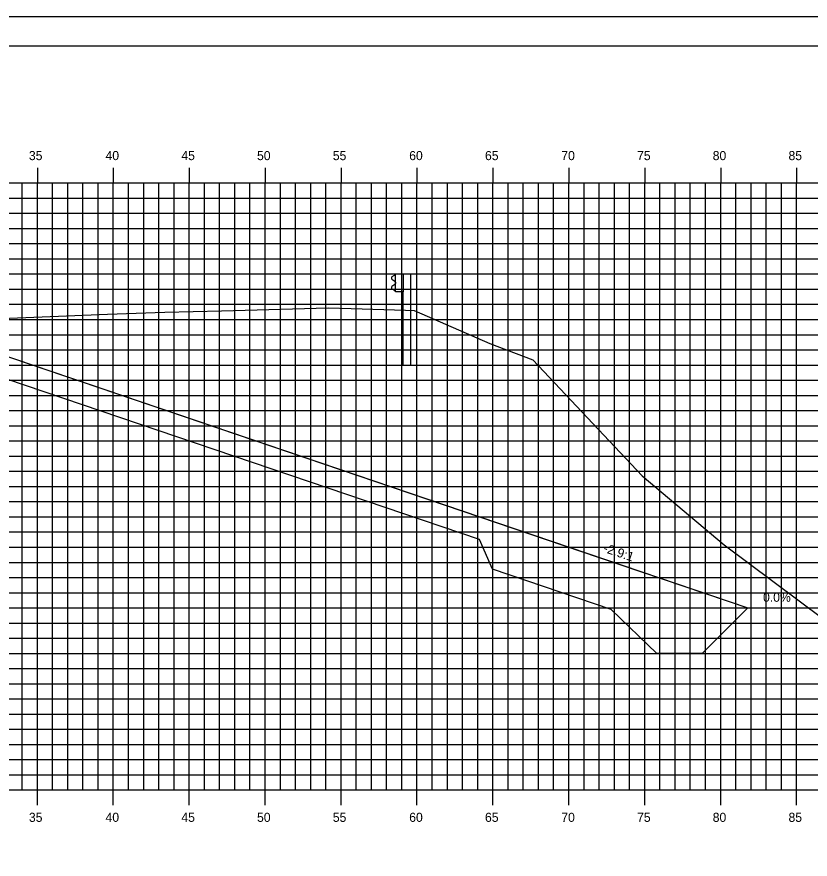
# Model space of a CAD drawing. Extents: x 850598 to 870284, y 366541 to 366651.
# Drawn here: x 863102.9 to 863155.2, y 366595.7 to 366651.2 of the extents above; entities that cross this region are included whole.
import ezdxf

# ---------------------------------------------------------------- set-up
doc = ezdxf.new("R2010")
doc.units = 0
for name, color, linetype in [('ANNOTATION', 7, 'Continuous'), ('BORDER', 7, 'Continuous'), ('D_Drainage_RipRap', 7, 'Continuous'), ('D_Roadway_Centerline', 7, 'Continuous'), ('D_Roadway_SlopeLines', 7, 'Continuous'), ('H_V ANNOTATION', 7, 'Continuous'), ('MAJOR', 7, 'Continuous'), ('MINOR', 7, 'Continuous'), ('PLOT BOUNDARY', 7, 'Continuous'), ('S_Guardrail_Beam', 7, 'Continuous'), ('S_Roadway_Centerline', 7, 'Continuous')]:
    doc.layers.add(name, color=color, linetype=linetype)

msp = doc.modelspace()

# ---------------------------------------------------------------- linework, layer by layer
at = {"layer": 'BORDER'}
msp.add_line((863184.264, 366649.225), (863024.264, 366649.225), dxfattribs=at)
at = {"layer": 'D_Drainage_RipRap'}
msp.add_lwpolyline([(863133.375, 366618.225), (863141.187, 366615.573), (863151.049, 366612.225), (863148.049, 366609.225), (863145.049, 366609.225), (863142.049, 366612.123), (863134.237, 366614.775), (863133.375, 366616.725), (863092.263, 366630.683), (863092.263, 366632.183)], close=True, dxfattribs=at)
at = {"layer": 'D_Roadway_Centerline'}
msp.add_lwpolyline([(863029.263, 366633.964), (863048.218, 366634.125), (863051.263, 366631.887), (863051.718, 366634.335), (863051.809, 366634.337), (863051.887, 366634.291), (863052.257, 366633.904), (863052.263, 366633.737), (863058.263, 366634.097), (863069.263, 366634.427), (863080.263, 366634.543), (863084.263, 366634.303), (863086.263, 366634.183), (863092.263, 366632.183), (863133.375, 366618.225), (863141.187, 366615.573), (863151.049, 366612.225), (863155.049, 366612.225)], dxfattribs=at)
at = {"layer": 'D_Roadway_SlopeLines'}
msp.add_lwpolyline([(863092.263, 366632.183), (863151.049, 366612.225), (863151.049, 366612.225)], dxfattribs=at)
at = {"layer": 'MAJOR'}
for p, q in [((863104.263, 366641.227), (863104.263, 366640.225)), ((863104.263, 366641.227), (863104.263, 366640.225)), ((863109.263, 366641.227), (863109.263, 366640.225)), ((863109.263, 366641.227), (863109.263, 366640.225)), ((863114.263, 366641.227), (863114.263, 366640.225)), ((863114.263, 366641.227), (863114.263, 366640.225)), ((863119.263, 366641.227), (863119.263, 366640.225)), ((863119.263, 366641.227), (863119.263, 366640.225)), ((863124.263, 366641.227), (863124.263, 366640.225)), ((863124.263, 366641.227), (863124.263, 366640.225)), ((863129.263, 366641.227), (863129.263, 366640.225)), ((863129.263, 366641.227), (863129.263, 366640.225)), ((863134.263, 366641.227), (863134.263, 366640.225)), ((863134.263, 366641.227), (863134.263, 366640.225)), ((863139.263, 366641.227), (863139.263, 366640.225)), ((863139.263, 366641.227), (863139.263, 366640.225)), ((863144.263, 366641.227), (863144.263, 366640.225)), ((863144.263, 366641.227), (863144.263, 366640.225)), ((863149.263, 366641.227), (863149.263, 366640.225)), ((863149.263, 366641.227), (863149.263, 366640.225)), ((863154.263, 366641.227), (863154.263, 366640.225)), ((863154.263, 366641.227), (863154.263, 366640.225)), ((863029.263, 366640.225), (863169.263, 366640.225)), ((863029.263, 366640.225), (863169.263, 366640.225)), ((863029.263, 366640.225), (863169.263, 366640.225)), ((863029.263, 366640.225), (863169.263, 366640.225)), ((863104.263, 366600.225), (863104.263, 366640.225)), ((863104.263, 366600.225), (863104.263, 366640.225)), ((863109.263, 366600.225), (863109.263, 366640.225)), ((863109.263, 366600.225), (863109.263, 366640.225)), ((863114.263, 366600.225), (863114.263, 366640.225)), ((863114.263, 366600.225), (863114.263, 366640.225)), ((863119.263, 366600.225), (863119.263, 366640.225)), ((863119.263, 366600.225), (863119.263, 366640.225)), ((863124.263, 366600.225), (863124.263, 366640.225)), ((863124.263, 366600.225), (863124.263, 366640.225)), ((863129.263, 366600.225), (863129.263, 366640.225)), ((863129.263, 366600.225), (863129.263, 366640.225)), ((863134.263, 366600.225), (863134.263, 366640.225)), ((863134.263, 366600.225), (863134.263, 366640.225)), ((863139.263, 366600.225), (863139.263, 366640.225)), ((863139.263, 366600.225), (863139.263, 366640.225)), ((863144.263, 366600.225), (863144.263, 366640.225)), ((863144.263, 366600.225), (863144.263, 366640.225)), ((863149.263, 366600.225), (863149.263, 366640.225)), ((863149.263, 366600.225), (863149.263, 366640.225)), ((863154.263, 366600.225), (863154.263, 366640.225)), ((863154.263, 366600.225), (863154.263, 366640.225)), ((863029.263, 366635.225), (863169.263, 366635.225)), ((863029.263, 366635.225), (863169.263, 366635.225)), ((863029.263, 366630.225), (863169.263, 366630.225)), ((863029.263, 366630.225), (863169.263, 366630.225)), ((863029.263, 366625.225), (863169.263, 366625.225)), ((863029.263, 366625.225), (863169.263, 366625.225)), ((863029.263, 366620.225), (863169.263, 366620.225)), ((863029.263, 366620.225), (863169.263, 366620.225)), ((863029.263, 366615.225), (863169.263, 366615.225)), ((863029.263, 366615.225), (863169.263, 366615.225)), ((863029.263, 366610.225), (863169.263, 366610.225)), ((863029.263, 366610.225), (863169.263, 366610.225)), ((863029.263, 366605.225), (863169.263, 366605.225)), ((863029.263, 366605.225), (863169.263, 366605.225)), ((863029.263, 366600.225), (863169.263, 366600.225)), ((863029.263, 366600.225), (863169.263, 366600.225)), ((863029.263, 366600.225), (863169.263, 366600.225)), ((863029.263, 366600.225), (863169.263, 366600.225)), ((863104.263, 366599.223), (863104.263, 366600.225)), ((863104.263, 366599.223), (863104.263, 366600.225)), ((863109.263, 366599.223), (863109.263, 366600.225)), ((863109.263, 366599.223), (863109.263, 366600.225)), ((863114.263, 366599.223), (863114.263, 366600.225)), ((863114.263, 366599.223), (863114.263, 366600.225)), ((863119.263, 366599.223), (863119.263, 366600.225)), ((863119.263, 366599.223), (863119.263, 366600.225)), ((863124.263, 366599.223), (863124.263, 366600.225)), ((863124.263, 366599.223), (863124.263, 366600.225)), ((863129.263, 366599.223), (863129.263, 366600.225)), ((863129.263, 366599.223), (863129.263, 366600.225)), ((863134.263, 366599.223), (863134.263, 366600.225)), ((863134.263, 366599.223), (863134.263, 366600.225)), ((863139.263, 366599.223), (863139.263, 366600.225)), ((863139.263, 366599.223), (863139.263, 366600.225)), ((863144.263, 366599.223), (863144.263, 366600.225)), ((863144.263, 366599.223), (863144.263, 366600.225)), ((863149.263, 366599.223), (863149.263, 366600.225)), ((863149.263, 366599.223), (863149.263, 366600.225)), ((863154.263, 366599.223), (863154.263, 366600.225)), ((863154.263, 366599.223), (863154.263, 366600.225))]:
    msp.add_line(p, q, dxfattribs=at)
at = {"layer": 'MINOR'}
for p, q in [((863103.263, 366600.225), (863103.263, 366640.225)), ((863103.263, 366600.225), (863103.263, 366640.225)), ((863105.263, 366600.225), (863105.263, 366640.225)), ((863105.263, 366600.225), (863105.263, 366640.225)), ((863106.263, 366600.225), (863106.263, 366640.225)), ((863106.263, 366600.225), (863106.263, 366640.225)), ((863107.263, 366600.225), (863107.263, 366640.225)), ((863107.263, 366600.225), (863107.263, 366640.225)), ((863108.263, 366600.225), (863108.263, 366640.225)), ((863108.263, 366600.225), (863108.263, 366640.225)), ((863110.263, 366600.225), (863110.263, 366640.225)), ((863110.263, 366600.225), (863110.263, 366640.225)), ((863111.263, 366600.225), (863111.263, 366640.225)), ((863111.263, 366600.225), (863111.263, 366640.225)), ((863112.263, 366600.225), (863112.263, 366640.225)), ((863112.263, 366600.225), (863112.263, 366640.225)), ((863113.263, 366600.225), (863113.263, 366640.225)), ((863113.263, 366600.225), (863113.263, 366640.225)), ((863115.263, 366600.225), (863115.263, 366640.225)), ((863115.263, 366600.225), (863115.263, 366640.225)), ((863116.263, 366600.225), (863116.263, 366640.225)), ((863116.263, 366600.225), (863116.263, 366640.225)), ((863117.263, 366600.225), (863117.263, 366640.225)), ((863117.263, 366600.225), (863117.263, 366640.225)), ((863118.263, 366600.225), (863118.263, 366640.225)), ((863118.263, 366600.225), (863118.263, 366640.225)), ((863120.263, 366600.225), (863120.263, 366640.225)), ((863120.263, 366600.225), (863120.263, 366640.225)), ((863121.263, 366600.225), (863121.263, 366640.225)), ((863121.263, 366600.225), (863121.263, 366640.225)), ((863122.263, 366600.225), (863122.263, 366640.225)), ((863122.263, 366600.225), (863122.263, 366640.225)), ((863123.263, 366600.225), (863123.263, 366640.225)), ((863123.263, 366600.225), (863123.263, 366640.225)), ((863125.263, 366600.225), (863125.263, 366640.225)), ((863125.263, 366600.225), (863125.263, 366640.225)), ((863126.263, 366600.225), (863126.263, 366640.225)), ((863126.263, 366600.225), (863126.263, 366640.225)), ((863127.263, 366600.225), (863127.263, 366640.225)), ((863127.263, 366600.225), (863127.263, 366640.225)), ((863128.263, 366600.225), (863128.263, 366640.225)), ((863128.263, 366600.225), (863128.263, 366640.225)), ((863130.263, 366600.225), (863130.263, 366640.225)), ((863130.263, 366600.225), (863130.263, 366640.225)), ((863131.263, 366600.225), (863131.263, 366640.225)), ((863131.263, 366600.225), (863131.263, 366640.225)), ((863132.263, 366600.225), (863132.263, 366640.225)), ((863132.263, 366600.225), (863132.263, 366640.225)), ((863133.263, 366600.225), (863133.263, 366640.225)), ((863133.263, 366600.225), (863133.263, 366640.225)), ((863135.263, 366600.225), (863135.263, 366640.225)), ((863135.263, 366600.225), (863135.263, 366640.225)), ((863136.263, 366600.225), (863136.263, 366640.225)), ((863136.263, 366600.225), (863136.263, 366640.225)), ((863137.263, 366600.225), (863137.263, 366640.225)), ((863137.263, 366600.225), (863137.263, 366640.225)), ((863138.263, 366600.225), (863138.263, 366640.225)), ((863138.263, 366600.225), (863138.263, 366640.225)), ((863140.263, 366600.225), (863140.263, 366640.225)), ((863140.263, 366600.225), (863140.263, 366640.225)), ((863141.263, 366600.225), (863141.263, 366640.225)), ((863141.263, 366600.225), (863141.263, 366640.225)), ((863142.263, 366600.225), (863142.263, 366640.225)), ((863142.263, 366600.225), (863142.263, 366640.225)), ((863143.263, 366600.225), (863143.263, 366640.225)), ((863143.263, 366600.225), (863143.263, 366640.225)), ((863145.263, 366600.225), (863145.263, 366640.225)), ((863145.263, 366600.225), (863145.263, 366640.225)), ((863146.263, 366600.225), (863146.263, 366640.225)), ((863146.263, 366600.225), (863146.263, 366640.225)), ((863147.263, 366600.225), (863147.263, 366640.225)), ((863147.263, 366600.225), (863147.263, 366640.225)), ((863148.263, 366600.225), (863148.263, 366640.225)), ((863148.263, 366600.225), (863148.263, 366640.225)), ((863150.263, 366600.225), (863150.263, 366640.225)), ((863150.263, 366600.225), (863150.263, 366640.225)), ((863151.263, 366600.225), (863151.263, 366640.225)), ((863151.263, 366600.225), (863151.263, 366640.225)), ((863152.263, 366600.225), (863152.263, 366640.225)), ((863152.263, 366600.225), (863152.263, 366640.225)), ((863153.263, 366600.225), (863153.263, 366640.225)), ((863153.263, 366600.225), (863153.263, 366640.225)), ((863029.263, 366639.225), (863169.263, 366639.225)), ((863029.263, 366639.225), (863169.263, 366639.225)), ((863029.263, 366638.225), (863169.263, 366638.225)), ((863029.263, 366638.225), (863169.263, 366638.225)), ((863029.263, 366637.225), (863169.263, 366637.225)), ((863029.263, 366637.225), (863169.263, 366637.225)), ((863029.263, 366636.225), (863169.263, 366636.225)), ((863029.263, 366636.225), (863169.263, 366636.225)), ((863029.263, 366634.225), (863169.263, 366634.225)), ((863029.263, 366634.225), (863169.263, 366634.225)), ((863029.263, 366633.225), (863169.263, 366633.225)), ((863029.263, 366633.225), (863169.263, 366633.225)), ((863029.263, 366632.225), (863169.263, 366632.225)), ((863029.263, 366632.225), (863169.263, 366632.225)), ((863029.263, 366631.225), (863169.263, 366631.225)), ((863029.263, 366631.225), (863169.263, 366631.225)), ((863029.263, 366629.225), (863169.263, 366629.225)), ((863029.263, 366629.225), (863169.263, 366629.225)), ((863029.263, 366628.225), (863169.263, 366628.225)), ((863029.263, 366628.225), (863169.263, 366628.225)), ((863029.263, 366627.225), (863169.263, 366627.225)), ((863029.263, 366627.225), (863169.263, 366627.225)), ((863029.263, 366626.225), (863169.263, 366626.225)), ((863029.263, 366626.225), (863169.263, 366626.225)), ((863029.263, 366624.225), (863169.263, 366624.225)), ((863029.263, 366624.225), (863169.263, 366624.225)), ((863029.263, 366623.225), (863169.263, 366623.225)), ((863029.263, 366623.225), (863169.263, 366623.225)), ((863029.263, 366622.225), (863169.263, 366622.225)), ((863029.263, 366622.225), (863169.263, 366622.225)), ((863029.263, 366621.225), (863169.263, 366621.225)), ((863029.263, 366621.225), (863169.263, 366621.225)), ((863029.263, 366619.225), (863169.263, 366619.225)), ((863029.263, 366619.225), (863169.263, 366619.225)), ((863029.263, 366618.225), (863169.263, 366618.225)), ((863029.263, 366618.225), (863169.263, 366618.225)), ((863029.263, 366617.225), (863169.263, 366617.225)), ((863029.263, 366617.225), (863169.263, 366617.225)), ((863029.263, 366616.225), (863169.263, 366616.225)), ((863029.263, 366616.225), (863169.263, 366616.225)), ((863029.263, 366614.225), (863169.263, 366614.225)), ((863029.263, 366614.225), (863169.263, 366614.225)), ((863029.263, 366613.225), (863169.263, 366613.225)), ((863029.263, 366613.225), (863169.263, 366613.225)), ((863029.263, 366612.225), (863169.263, 366612.225)), ((863029.263, 366612.225), (863169.263, 366612.225)), ((863029.263, 366611.225), (863169.263, 366611.225)), ((863029.263, 366611.225), (863169.263, 366611.225)), ((863029.263, 366609.225), (863169.263, 366609.225)), ((863029.263, 366609.225), (863169.263, 366609.225)), ((863029.263, 366608.225), (863169.263, 366608.225)), ((863029.263, 366608.225), (863169.263, 366608.225)), ((863029.263, 366607.225), (863169.263, 366607.225)), ((863029.263, 366607.225), (863169.263, 366607.225)), ((863029.263, 366606.225), (863169.263, 366606.225)), ((863029.263, 366606.225), (863169.263, 366606.225)), ((863029.263, 366604.225), (863169.263, 366604.225)), ((863029.263, 366604.225), (863169.263, 366604.225)), ((863029.263, 366603.225), (863169.263, 366603.225)), ((863029.263, 366603.225), (863169.263, 366603.225)), ((863029.263, 366602.225), (863169.263, 366602.225)), ((863029.263, 366602.225), (863169.263, 366602.225)), ((863029.263, 366601.225), (863169.263, 366601.225)), ((863029.263, 366601.225), (863169.263, 366601.225))]:
    msp.add_line(p, q, dxfattribs=at)
at = {"layer": 'PLOT BOUNDARY'}
msp.add_lwpolyline([(863016.17, 366541.166), (863186.17, 366541.166), (863186.17, 366651.166), (863016.17, 366651.166)], close=True, dxfattribs=at)
at = {"layer": 'S_Guardrail_Beam'}
for p, q in [((863127.757, 366634.13), (863127.614, 366634.03)), ((863127.614, 366633.887), (863127.809, 366633.751)), ((863127.856, 366634.151), (863127.774, 366634.137)), ((863127.856, 366634.224), (863128.346, 366634.224)), ((863127.856, 366633.058), (863127.856, 366634.224)), ((863128.346, 366634.224), (863128.837, 366634.224)), ((863128.346, 366634.224), (863128.346, 366633.058)), ((863128.837, 366634.224), (863128.837, 366628.224)), ((863127.809, 366633.531), (863127.614, 366633.395)), ((863127.614, 366633.252), (863127.757, 366633.152)), ((863127.843, 366633.686), (863127.843, 366633.595)), ((863127.774, 366633.145), (863127.856, 366633.13)), ((863128.346, 366633.058), (863127.856, 366633.058)), ((863128.346, 366628.224), (863128.346, 366633.058)), ((863128.346, 366628.224), (863128.837, 366628.224))]:
    msp.add_line(p, q, dxfattribs=at)
for centre, major_axis, start_param, end_param in [((863127.664, 366633.958), (-0.0877, 0), 5.323254, 7.243116), ((863127.781, 366634.096), (-0.0417, 0), 4.886922, 5.323254), ((863127.764, 366633.686), (0.0789, 0), 0, 0.959931), ((863127.664, 366633.323), (-0.0877, 0), 5.323254, 7.243116), ((863127.764, 366633.595), (0.0789, 0), 5.323254, 6.283185), ((863127.781, 366633.186), (-0.0417, 0), 0.959931, 1.396263)]:
    msp.add_ellipse(centre, major_axis=major_axis, ratio=0.995501, start_param=start_param, end_param=end_param, dxfattribs=at)
at = {"layer": 'S_Roadway_Centerline'}
msp.add_lwpolyline([(863101.881, 366631.299), (863108.878, 366631.579), (863112.662, 366631.714), (863116.397, 366631.802), (863123.402, 366631.983), (863124.93, 366631.949), (863128.51, 366631.846), (863129.081, 366631.818), (863134.063, 366629.642), (863136.883, 366628.575), (863144.094, 366620.917), (863149.5, 366616.382), (863155.998, 366611.514), (863162.397, 366608.11), (863163.866, 366607.586), (863169.263, 366606.143)], dxfattribs=at)

# ---------------------------------------------------------------- texts
at = {"layer": 'ANNOTATION'}
msp.add_text('-2.9:1', height=0.6, rotation=341.2479, dxfattribs=at).set_placement((863141.488, 366615.927))
msp.add_text('0.0%', height=0.6, dxfattribs=at).set_placement((863152.053, 366612.625))
at = {"layer": 'H_V ANNOTATION'}
for s, p in [('35', (863103.704, 366641.725)), ('40', (863108.75, 366641.725)), ('45', (863113.742, 366641.725)), ('50', (863118.728, 366641.725)), ('55', (863123.72, 366641.725)), ('60', (863128.75, 366641.725)), ('65', (863133.742, 366641.725)), ('70', (863138.766, 366641.725)), ('75', (863143.758, 366641.725)), ('80', (863148.739, 366641.725)), ('85', (863153.731, 366641.725)), ('35', (863103.704, 366598.125)), ('40', (863108.75, 366598.125)), ('45', (863113.742, 366598.125)), ('50', (863118.728, 366598.125)), ('55', (863123.72, 366598.125)), ('60', (863128.75, 366598.125)), ('65', (863133.742, 366598.125)), ('70', (863138.766, 366598.125)), ('75', (863143.758, 366598.125)), ('80', (863148.739, 366598.125)), ('85', (863153.731, 366598.125))]:
    msp.add_text(s, height=0.6, dxfattribs=at).set_placement(p)
at = {"layer": 'S_Roadway_Centerline'}
for s, p in [('C', (863112.657, 366631.714)), ('L', (863112.662, 366631.707))]:
    msp.add_text(s, height=0.0146, dxfattribs=at).set_placement(p)

doc.saveas('drawing.dxf')
